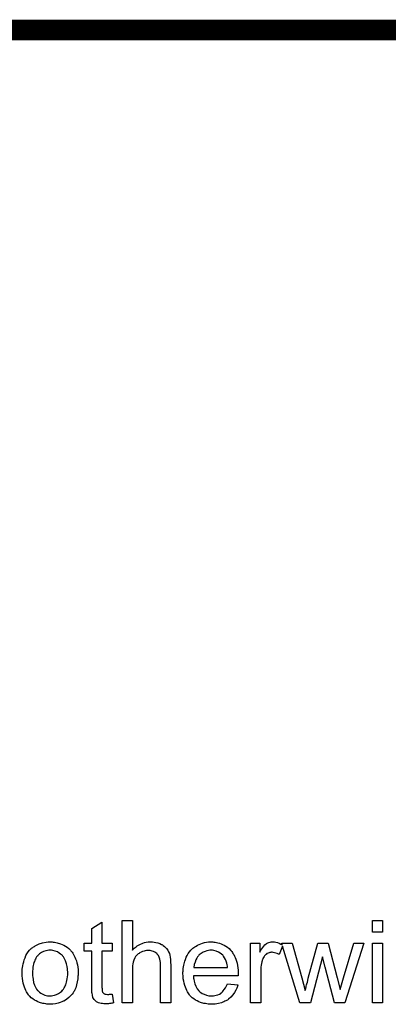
# Model space of a CAD drawing. Extents: x -1.5 to 9, y -3 to 5.
# Tile 354 of 368: x 6.121 to 6.478, y 4.082 to 5.037. Entities that reach past the tile are written whole.
import ezdxf

# ---------------------------------------------------------------- set-up
doc = ezdxf.new("R2010")
doc.units = 0
doc.layers.add('qfn16-30-34-a_mechanical_19', color=1, linetype='CONTINUOUS')

msp = doc.modelspace()

# ---------------------------------------------------------------- linework, layer by layer
at = {"layer": 'qfn16-30-34-a_mechanical_19', "color": 1, "const_width": 0.02}
msp.add_lwpolyline([(-0.8, 5.027), (6.5, 5.027)], dxfattribs=at)
at = {"layer": 'qfn16-30-34-a_mechanical_19', "color": 1}
for points in [[(6.200317, 4.140924), (6.210267, 4.140924), (6.210267, 4.133288), (6.200317, 4.133288), (6.200317, 4.099156), (6.200317, 4.098925), (6.200317, 4.098462), (6.200317, 4.097768), (6.200433, 4.096958), (6.200548, 4.095107), (6.200664, 4.094297), (6.20078, 4.093718), (6.200896, 4.093487), (6.201243, 4.093024), (6.201706, 4.092446), (6.202515, 4.091867), (6.202747, 4.091751), (6.203325, 4.09152), (6.204367, 4.091289), (6.205871, 4.091173), (6.207028, 4.091173), (6.207606, 4.091289), (6.208416, 4.091289), (6.209342, 4.091404), (6.210267, 4.09152), (6.21154, 4.082843), (6.211309, 4.082843), (6.210846, 4.082727), (6.210036, 4.082611), (6.208995, 4.082495), (6.207838, 4.082264), (6.206565, 4.082148), (6.20402, 4.082033), (6.203094, 4.082033), (6.202168, 4.082148), (6.201011, 4.082264), (6.199623, 4.08238), (6.198234, 4.082727), (6.196962, 4.083074), (6.195689, 4.083653), (6.195573, 4.083768), (6.195226, 4.084), (6.194764, 4.084347), (6.194069, 4.084925), (6.193491, 4.085504), (6.192797, 4.086314), (6.192102, 4.087124), (6.19164, 4.088165), (6.19164, 4.08828), (6.191408, 4.088743), (6.191292, 4.089553), (6.191061, 4.09071), (6.19083, 4.092214), (6.190714, 4.09314), (6.190714, 4.094181), (6.190598, 4.095454), (6.190483, 4.096727), (6.190483, 4.098115), (6.190483, 4.099735), (6.190483, 4.133288), (6.183194, 4.133288), (6.183194, 4.140924), (6.190483, 4.140924), (6.190483, 4.155271), (6.200317, 4.161172), (6.200317, 4.140924)], [(6.229821, 4.134213), (6.229936, 4.134329), (6.230168, 4.134561), (6.230515, 4.134908), (6.231093, 4.135486), (6.231672, 4.136065), (6.232482, 4.136759), (6.233523, 4.137453), (6.234564, 4.138263), (6.235721, 4.138957), (6.236994, 4.139651), (6.240002, 4.140924), (6.241622, 4.141503), (6.243358, 4.14185), (6.245209, 4.142081), (6.24706, 4.142197), (6.248101, 4.142197), (6.249374, 4.142081), (6.250878, 4.14185), (6.252614, 4.141618), (6.254465, 4.141155), (6.256316, 4.140461), (6.258167, 4.139651), (6.258399, 4.139536), (6.258977, 4.139189), (6.259787, 4.13861), (6.260828, 4.1378), (6.261869, 4.136759), (6.263026, 4.135602), (6.264068, 4.134213), (6.264993, 4.132594), (6.265109, 4.132362), (6.265341, 4.131784), (6.265688, 4.130743), (6.266035, 4.129238), (6.266382, 4.127387), (6.266729, 4.125189), (6.26696, 4.122528), (6.267076, 4.11952), (6.267076, 4.082843), (6.257242, 4.082843), (6.257242, 4.119635), (6.257242, 4.119751), (6.257242, 4.119982), (6.257242, 4.120329), (6.257242, 4.120792), (6.257126, 4.122065), (6.256894, 4.123685), (6.256432, 4.12542), (6.255853, 4.127156), (6.255043, 4.128891), (6.254002, 4.13028), (6.253886, 4.130395), (6.253423, 4.130858), (6.252729, 4.131437), (6.251688, 4.132015), (6.250415, 4.132709), (6.248911, 4.133172), (6.24706, 4.133635), (6.244977, 4.133751), (6.244283, 4.133751), (6.243473, 4.133635), (6.242316, 4.133519), (6.241159, 4.133172), (6.239771, 4.132825), (6.238382, 4.132247), (6.236878, 4.131437), (6.236763, 4.131321), (6.2363, 4.130974), (6.235606, 4.130511), (6.234796, 4.129817), (6.23387, 4.128891), (6.232944, 4.12785), (6.232135, 4.126577), (6.23144, 4.125189), (6.231325, 4.124958), (6.231209, 4.124495), (6.230978, 4.123569), (6.230631, 4.122412), (6.230283, 4.120908), (6.230052, 4.119057), (6.229936, 4.116974), (6.229821, 4.114544), (6.229821, 4.082843), (6.219986, 4.082843), (6.219986, 4.162907), (6.229821, 4.162907), (6.229821, 4.134213)], [(6.472328, 4.151684), (6.462493, 4.151684), (6.462493, 4.162907), (6.472328, 4.162907), (6.472328, 4.151684)], [(6.15207, 4.142081), (6.153111, 4.141965), (6.154269, 4.141734), (6.155541, 4.141502), (6.157045, 4.141271), (6.160169, 4.14023), (6.161789, 4.139651), (6.163409, 4.138841), (6.165029, 4.138032), (6.166648, 4.136874), (6.168153, 4.135717), (6.169657, 4.134329), (6.169772, 4.134213), (6.170004, 4.133982), (6.170351, 4.133519), (6.170814, 4.132941), (6.171392, 4.132131), (6.172086, 4.13109), (6.17278, 4.129932), (6.173475, 4.12866), (6.174169, 4.127271), (6.174863, 4.125536), (6.175557, 4.1238), (6.176136, 4.121833), (6.176599, 4.119751), (6.176946, 4.117553), (6.177177, 4.115239), (6.177293, 4.112693), (6.177293, 4.112578), (6.177293, 4.11223), (6.177293, 4.111652), (6.177293, 4.110842), (6.177177, 4.109916), (6.177061, 4.108759), (6.177061, 4.107602), (6.17683, 4.10633), (6.176483, 4.103437), (6.175789, 4.100545), (6.174979, 4.097652), (6.173822, 4.094991), (6.173822, 4.094875), (6.173706, 4.09476), (6.173475, 4.094413), (6.173243, 4.09395), (6.172433, 4.092793), (6.171392, 4.091404), (6.170004, 4.089785), (6.168268, 4.088165), (6.166301, 4.086545), (6.163987, 4.085041), (6.163872, 4.085041), (6.163756, 4.084925), (6.163409, 4.084694), (6.16283, 4.084462), (6.162252, 4.084231), (6.161558, 4.084), (6.159822, 4.083305), (6.157855, 4.082727), (6.155426, 4.082148), (6.15288, 4.081686), (6.150103, 4.08157), (6.148946, 4.08157), (6.148021, 4.081686), (6.146979, 4.081801), (6.145822, 4.082033), (6.144434, 4.082264), (6.143046, 4.082495), (6.139922, 4.083421), (6.138186, 4.084115), (6.136566, 4.084809), (6.134947, 4.085735), (6.133327, 4.086776), (6.131823, 4.087933), (6.130319, 4.089322), (6.130203, 4.089438), (6.129971, 4.089669), (6.129624, 4.090132), (6.129162, 4.090826), (6.128583, 4.091636), (6.128005, 4.092561), (6.12731, 4.093718), (6.126616, 4.095107), (6.125922, 4.096611), (6.125228, 4.098346), (6.124649, 4.100198), (6.124071, 4.102164), (6.123608, 4.104363), (6.123261, 4.106677), (6.123029, 4.109222), (6.122914, 4.111883), (6.122914, 4.112115), (6.122914, 4.112578), (6.123029, 4.113387), (6.123029, 4.114544), (6.123145, 4.115817), (6.123377, 4.117437), (6.123608, 4.119057), (6.124071, 4.120908), (6.124534, 4.122759), (6.125112, 4.124726), (6.125806, 4.126809), (6.126732, 4.128775), (6.127658, 4.130627), (6.12893, 4.132478), (6.130203, 4.134213), (6.131823, 4.135717), (6.131938, 4.135833), (6.13217, 4.135949), (6.132633, 4.136296), (6.133211, 4.136759), (6.133905, 4.137222), (6.134831, 4.1378), (6.135757, 4.138379), (6.136913, 4.138957), (6.138186, 4.139536), (6.139575, 4.140114), (6.142699, 4.141155), (6.146285, 4.141965), (6.148136, 4.142081), (6.150103, 4.142197), (6.15126, 4.142197), (6.15207, 4.142081)], [(6.307918, 4.142081), (6.308844, 4.141965), (6.310001, 4.141734), (6.311273, 4.141503), (6.312778, 4.141155), (6.314166, 4.140808), (6.315786, 4.14023), (6.31729, 4.139651), (6.31891, 4.138842), (6.320529, 4.137916), (6.322149, 4.136875), (6.323653, 4.135602), (6.325042, 4.134213), (6.325157, 4.134098), (6.325389, 4.133866), (6.325736, 4.133404), (6.326199, 4.132709), (6.326777, 4.1319), (6.327356, 4.130974), (6.32805, 4.129817), (6.328744, 4.128428), (6.329438, 4.126924), (6.330132, 4.125305), (6.330711, 4.123453), (6.331289, 4.121486), (6.331752, 4.119288), (6.332099, 4.116974), (6.332331, 4.114544), (6.332447, 4.111883), (6.332447, 4.111768), (6.332447, 4.111305), (6.332447, 4.110495), (6.332331, 4.109338), (6.288943, 4.109338), (6.288943, 4.109222), (6.288943, 4.108875), (6.289059, 4.108412), (6.289059, 4.107718), (6.289175, 4.106908), (6.289406, 4.105983), (6.289753, 4.1039), (6.290447, 4.101586), (6.291373, 4.099041), (6.292646, 4.096727), (6.294266, 4.094644), (6.294381, 4.094644), (6.294497, 4.094413), (6.295191, 4.093834), (6.296232, 4.093024), (6.297621, 4.092214), (6.299472, 4.091289), (6.301555, 4.090479), (6.303869, 4.0899), (6.305141, 4.089785), (6.30653, 4.089669), (6.307455, 4.089669), (6.308497, 4.089785), (6.309769, 4.090016), (6.311158, 4.090363), (6.312778, 4.090826), (6.314282, 4.09152), (6.315786, 4.092446), (6.315901, 4.092561), (6.31648, 4.093024), (6.317174, 4.093718), (6.317984, 4.094644), (6.31891, 4.095917), (6.319951, 4.097537), (6.320992, 4.099388), (6.321918, 4.101586), (6.332099, 4.100313), (6.332099, 4.100198), (6.331984, 4.099966), (6.331868, 4.099503), (6.331637, 4.098809), (6.331289, 4.098115), (6.330942, 4.09719), (6.330017, 4.095223), (6.32886, 4.093024), (6.32724, 4.09071), (6.325389, 4.088512), (6.323075, 4.086429), (6.322959, 4.086429), (6.322728, 4.086198), (6.322381, 4.085967), (6.321918, 4.085619), (6.321224, 4.085272), (6.320529, 4.084925), (6.319604, 4.084463), (6.318562, 4.084), (6.317405, 4.083537), (6.316248, 4.083074), (6.313356, 4.08238), (6.310116, 4.081801), (6.30653, 4.08157), (6.305257, 4.08157), (6.304447, 4.081686), (6.303406, 4.081801), (6.302133, 4.082033), (6.300745, 4.082264), (6.299241, 4.082496), (6.296001, 4.083421), (6.294266, 4.084115), (6.292646, 4.08481), (6.29091, 4.085735), (6.28929, 4.086776), (6.287786, 4.087934), (6.286282, 4.089322), (6.286167, 4.089438), (6.285935, 4.089669), (6.285588, 4.090132), (6.285125, 4.090826), (6.284547, 4.091636), (6.283968, 4.092561), (6.283274, 4.093718), (6.28258, 4.094991), (6.281886, 4.096495), (6.281191, 4.098115), (6.280613, 4.099966), (6.280034, 4.101933), (6.279572, 4.104016), (6.279225, 4.10633), (6.278993, 4.10876), (6.278877, 4.111305), (6.278877, 4.111421), (6.278877, 4.111999), (6.278877, 4.112693), (6.278993, 4.113735), (6.279109, 4.115007), (6.279225, 4.116396), (6.279456, 4.118016), (6.279803, 4.119635), (6.280729, 4.123338), (6.281307, 4.125189), (6.282001, 4.127156), (6.282927, 4.129007), (6.283968, 4.130743), (6.285125, 4.132478), (6.286398, 4.134098), (6.286514, 4.134213), (6.286745, 4.134445), (6.287208, 4.134792), (6.287786, 4.13537), (6.28848, 4.135949), (6.289406, 4.136643), (6.290447, 4.137453), (6.29172, 4.138147), (6.292993, 4.138957), (6.294497, 4.139651), (6.296117, 4.140346), (6.297852, 4.140924), (6.299703, 4.141503), (6.30167, 4.14185), (6.303753, 4.142081), (6.305951, 4.142197), (6.307108, 4.142197), (6.307918, 4.142081)], [(6.367619, 4.142081), (6.368892, 4.14185), (6.370396, 4.141387), (6.372016, 4.140808), (6.373867, 4.139998), (6.375028, 4.139384), (6.374561, 4.140924), (6.384859, 4.140924), (6.394115, 4.107371), (6.397354, 4.094876), (6.397354, 4.094991), (6.39747, 4.095223), (6.397586, 4.095801), (6.397701, 4.096148), (6.397817, 4.096727), (6.397933, 4.097421), (6.398164, 4.098231), (6.398395, 4.099156), (6.398743, 4.100313), (6.39909, 4.101586), (6.399437, 4.10309), (6.3999, 4.104826), (6.400362, 4.106793), (6.409618, 4.140924), (6.419684, 4.140924), (6.428362, 4.10714), (6.431254, 4.096033), (6.43461, 4.107255), (6.44456, 4.140924), (6.454163, 4.140924), (6.435882, 4.082843), (6.425816, 4.082843), (6.41656, 4.117553), (6.414246, 4.127503), (6.402561, 4.082843), (6.392148, 4.082843), (6.37545, 4.13799), (6.372247, 4.129933), (6.372132, 4.130048), (6.371669, 4.13028), (6.370975, 4.130627), (6.370049, 4.130974), (6.369008, 4.131321), (6.367735, 4.131668), (6.366462, 4.1319), (6.36519, 4.132015), (6.364611, 4.132015), (6.364033, 4.1319), (6.363223, 4.131784), (6.362413, 4.131552), (6.361372, 4.131205), (6.36033, 4.130743), (6.359405, 4.130048), (6.359289, 4.129933), (6.358942, 4.129701), (6.358595, 4.129238), (6.358016, 4.12866), (6.357438, 4.12785), (6.356859, 4.126924), (6.356281, 4.125883), (6.355818, 4.12461), (6.355702, 4.124379), (6.355587, 4.123685), (6.355355, 4.122644), (6.355008, 4.121255), (6.354661, 4.11952), (6.35443, 4.117553), (6.354314, 4.11547), (6.354198, 4.113156), (6.354198, 4.082843), (6.344364, 4.082843), (6.344364, 4.140924), (6.353273, 4.140924), (6.353273, 4.132131), (6.353388, 4.132247), (6.353851, 4.133056), (6.35443, 4.134098), (6.355355, 4.13537), (6.356281, 4.136643), (6.357322, 4.138032), (6.358363, 4.139189), (6.359405, 4.140114), (6.35952, 4.14023), (6.359867, 4.140461), (6.360562, 4.140808), (6.361256, 4.141155), (6.362181, 4.141503), (6.363338, 4.14185), (6.364495, 4.142081), (6.365768, 4.142197), (6.366578, 4.142197), (6.367619, 4.142081)], [(6.472328, 4.082843), (6.462493, 4.082843), (6.462493, 4.140924), (6.472328, 4.140924), (6.472328, 4.082843)], [(6.150103, 4.134098), (6.149409, 4.134098), (6.148831, 4.133982), (6.147558, 4.133866), (6.145822, 4.133404), (6.143855, 4.132709), (6.141773, 4.131784), (6.139806, 4.130395), (6.138765, 4.12947), (6.137839, 4.128544), (6.137839, 4.128428), (6.137608, 4.128313), (6.137376, 4.127966), (6.137029, 4.127503), (6.136682, 4.126924), (6.136335, 4.12623), (6.135872, 4.125305), (6.135409, 4.124379), (6.134947, 4.123222), (6.134484, 4.122065), (6.134137, 4.120676), (6.13379, 4.119172), (6.133443, 4.117553), (6.133211, 4.115817), (6.133095, 4.11385), (6.13298, 4.111883), (6.13298, 4.111768), (6.13298, 4.111421), (6.13298, 4.110842), (6.133095, 4.110032), (6.133095, 4.109106), (6.133211, 4.108065), (6.133558, 4.105636), (6.134137, 4.102859), (6.135062, 4.100082), (6.136219, 4.097421), (6.137029, 4.096264), (6.137839, 4.095107), (6.137955, 4.095107), (6.13807, 4.094875), (6.138765, 4.094297), (6.139806, 4.093371), (6.141194, 4.092446), (6.14293, 4.091404), (6.145012, 4.090479), (6.147442, 4.0899), (6.148715, 4.089785), (6.150103, 4.089669), (6.150797, 4.089669), (6.151376, 4.089785), (6.152649, 4.090016), (6.154384, 4.090363), (6.156235, 4.091057), (6.158318, 4.091983), (6.160285, 4.093371), (6.161326, 4.094297), (6.162252, 4.095222), (6.162368, 4.095338), (6.162483, 4.095454), (6.162715, 4.095801), (6.163062, 4.096264), (6.163409, 4.096842), (6.163872, 4.097537), (6.164334, 4.098462), (6.164797, 4.099388), (6.16526, 4.100545), (6.165607, 4.101817), (6.16607, 4.103206), (6.166417, 4.10471), (6.166764, 4.106445), (6.166995, 4.108181), (6.167227, 4.110148), (6.167227, 4.11223), (6.167227, 4.112346), (6.167227, 4.112693), (6.167227, 4.113272), (6.167111, 4.113966), (6.167111, 4.114891), (6.166995, 4.115933), (6.166648, 4.118363), (6.16607, 4.120908), (6.165144, 4.123685), (6.163872, 4.12623), (6.163177, 4.127503), (6.162252, 4.128544), (6.162252, 4.12866), (6.16202, 4.128775), (6.161326, 4.12947), (6.160285, 4.13028), (6.158896, 4.131321), (6.157161, 4.132362), (6.155078, 4.133288), (6.152764, 4.133866), (6.151492, 4.133982), (6.150103, 4.134098)], [(6.306067, 4.134098), (6.305373, 4.134098), (6.30491, 4.133982), (6.303637, 4.133866), (6.302133, 4.133519), (6.300282, 4.132941), (6.298315, 4.132131), (6.296464, 4.130974), (6.294613, 4.12947), (6.294381, 4.129238), (6.293918, 4.12866), (6.293109, 4.127619), (6.292299, 4.12623), (6.291373, 4.12461), (6.290563, 4.122528), (6.289869, 4.120098), (6.289522, 4.117437), (6.322033, 4.117437), (6.322033, 4.117553), (6.322033, 4.117784), (6.321918, 4.118131), (6.321918, 4.118594), (6.321686, 4.119982), (6.321339, 4.121486), (6.320761, 4.123338), (6.320182, 4.125073), (6.319257, 4.126809), (6.318215, 4.128313), (6.318215, 4.128428), (6.317984, 4.128544), (6.317405, 4.129238), (6.316364, 4.130164), (6.314976, 4.131205), (6.31324, 4.132247), (6.311158, 4.133172), (6.308728, 4.133866), (6.307455, 4.133982), (6.306067, 4.134098)]]:
    msp.add_lwpolyline(points, dxfattribs=at)

doc.saveas('drawing.dxf')
